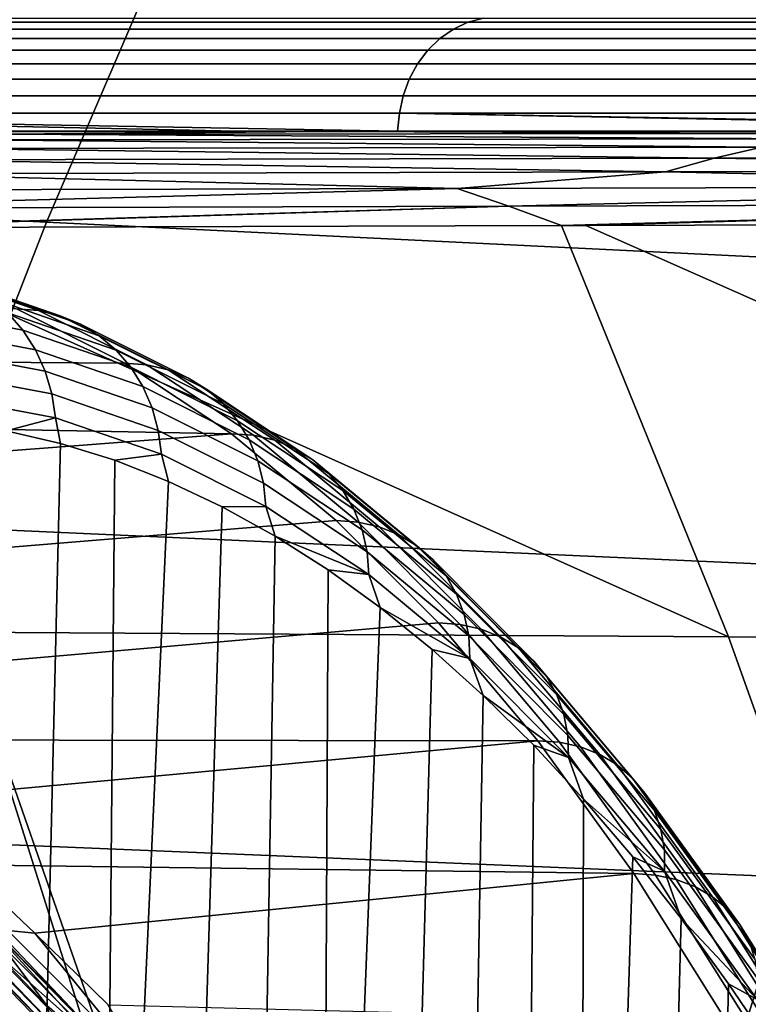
# Model space of a CAD drawing. Header units: metres. Extents: x -240 to 45, y -77 to 27.
# Tile 386 of 656: x -190.15 to -188.88, y 6.13 to 7.84. Entities that reach past the tile are written whole.
import ezdxf

# ---------------------------------------------------------------- set-up
doc = ezdxf.new("R2010")
doc.units = ezdxf.units.M
doc.layers.add('solid_102011X2', color=7, linetype='CONTINUOUS')

msp = doc.modelspace()

# ---------------------------------------------------------------- linework, layer by layer
at = {"layer": 'solid_102011X2'}
for points in [[(-189.885681, 8.010455, 333.788422), (-191.549576, 8.099476, 332.237976), (-191.776947, 7.574524, 332.44751), (-190.107819, 7.49123, 333.998016)], [(-188.201996, 7.922364, 335.324036), (-189.885681, 8.010455, 333.788422), (-190.107819, 7.49123, 333.998016), (-188.418869, 7.408805, 335.533752)], [(-189.372787, 7.840211, 290.093536), (-189.39827, 7.828201, 290.107391), (-191.15802, 7.828201, 286.805359), (-191.132324, 7.840211, 286.791901)], [(-189.345963, 7.847538, 290.078979), (-189.372787, 7.840211, 290.093536), (-191.132324, 7.840211, 286.791901), (-191.10527, 7.847538, 286.777771)], [(-187.56221, 7.840211, 293.367462), (-187.587479, 7.828202, 293.381683), (-189.39827, 7.828201, 290.107391), (-189.372787, 7.840211, 290.093536)], [(-187.535614, 7.847538, 293.352509), (-187.56221, 7.840211, 293.367462), (-189.372787, 7.840211, 290.093536), (-189.345963, 7.847538, 290.078979)], [(-189.39827, 7.828201, 290.107391), (-189.421783, 7.811803, 290.120148), (-191.181732, 7.811803, 286.817749), (-191.15802, 7.828201, 286.805359)], [(-187.587479, 7.828202, 293.381683), (-187.610794, 7.811804, 293.394806), (-189.421783, 7.811803, 290.120148), (-189.39827, 7.828201, 290.107391)], [(-189.421783, 7.811803, 290.120148), (-189.442749, 7.791421, 290.131531), (-191.202881, 7.791421, 286.828796), (-191.181732, 7.811803, 286.817749)], [(-187.610794, 7.811804, 293.394806), (-187.631592, 7.791422, 293.406525), (-189.442749, 7.791421, 290.131531), (-189.421783, 7.811803, 290.120148)], [(-189.442749, 7.791421, 290.131531), (-189.460663, 7.767557, 290.141266), (-191.220947, 7.767557, 286.838226), (-191.202881, 7.791421, 286.828796)], [(-187.631592, 7.791422, 293.406525), (-187.649353, 7.767558, 293.416534), (-189.460663, 7.767557, 290.141266), (-189.442749, 7.791421, 290.131531)], [(-189.460663, 7.767557, 290.141266), (-189.475067, 7.740798, 290.149078), (-191.235474, 7.740798, 286.845825), (-191.220947, 7.767557, 286.838226)], [(-187.649353, 7.767558, 293.416534), (-187.663635, 7.740798, 293.424561), (-189.475067, 7.740798, 290.149078), (-189.460663, 7.767557, 290.141266)], [(-189.475067, 7.740798, 290.149078), (-189.485626, 7.711803, 290.154816), (-191.246124, 7.711803, 286.85141), (-191.235474, 7.740798, 286.845825)], [(-187.663635, 7.740798, 293.424561), (-187.674103, 7.711803, 293.43045), (-189.485626, 7.711803, 290.154816), (-189.475067, 7.740798, 290.149078)], [(-189.485626, 7.711803, 290.154816), (-189.492065, 7.681287, 290.158325), (-191.252609, 7.681287, 286.854797), (-191.246124, 7.711803, 286.85141)], [(-187.674103, 7.711803, 293.43045), (-187.680496, 7.681287, 293.434052), (-189.492065, 7.681287, 290.158325), (-189.485626, 7.711803, 290.154816)], [(-189.77652, 7.65, 289.638214), (-191.255569, 7.65, 286.854309), (-191.252609, 7.681287, 286.854797)], [(-189.495651, 7.65, 290.156921), (-189.77652, 7.65, 289.638214), (-191.252609, 7.681287, 286.854797)], [(-189.492065, 7.681287, 290.158325), (-189.495651, 7.65, 290.156921), (-191.252609, 7.681287, 286.854797)], [(-187.848007, 7.65, 293.141052), (-189.495651, 7.65, 290.156921), (-189.492065, 7.681287, 290.158325)], [(-187.684052, 7.65, 293.43277), (-187.848007, 7.65, 293.141052), (-189.492065, 7.681287, 290.158325)], [(-187.680496, 7.681287, 293.434052), (-187.684052, 7.65, 293.43277), (-189.492065, 7.681287, 290.158325)], [(-190.927261, 7.649447, 285.255402), (-191.325073, 7.65, 284.426819), (-191.255569, 7.65, 286.854309), (-189.873154, 7.65, 287.547089)], [(-189.873154, 7.65, 287.547089), (-191.255569, 7.65, 286.854309), (-189.77652, 7.65, 289.638214)], [(-190.927261, 7.649447, 285.255402), (-189.873154, 7.65, 287.547089), (-189.62085, 7.649696, 288.041199)], [(-190.927261, 7.649447, 285.255402), (-189.62085, 7.649696, 288.041199), (-190.181229, 7.644901, 286.770447)], [(-189.62085, 7.649696, 288.041199), (-188.695984, 7.645813, 289.844269), (-190.181229, 7.644901, 286.770447)], [(-188.779053, 7.636499, 289.589539), (-190.181229, 7.644901, 286.770447), (-188.695984, 7.645813, 289.844269)], [(-189.873154, 7.65, 287.547089), (-189.77652, 7.65, 289.638214), (-189.495651, 7.65, 290.156921)], [(-189.62085, 7.649696, 288.041199), (-189.873154, 7.65, 287.547089), (-189.495651, 7.65, 290.156921), (-188.379684, 7.65, 290.586151)], [(-189.62085, 7.649696, 288.041199), (-188.379684, 7.65, 290.586151), (-188.260971, 7.64987, 290.801422)], [(-189.62085, 7.649696, 288.041199), (-188.260971, 7.64987, 290.801422), (-188.695984, 7.645813, 289.844269)], [(-188.379684, 7.65, 290.586151), (-189.495651, 7.65, 290.156921), (-187.848007, 7.65, 293.141052)], [(-188.860489, 7.622061, 289.340759), (-190.298386, 7.619878, 286.342865), (-190.24025, 7.63493, 286.554077)], [(-188.779053, 7.636499, 289.589539), (-190.24025, 7.63493, 286.554077), (-190.181229, 7.644901, 286.770447)], [(-188.860489, 7.622061, 289.340759), (-190.24025, 7.63493, 286.554077), (-188.779053, 7.636499, 289.589539)], [(-188.943527, 7.602755, 289.092896), (-190.358322, 7.600012, 286.132599), (-190.298386, 7.619878, 286.342865)], [(-188.943527, 7.602755, 289.092896), (-190.298386, 7.619878, 286.342865), (-188.860489, 7.622061, 289.340759)], [(-187.467712, 7.605372, 292.023285), (-188.943527, 7.602755, 289.092896), (-188.860489, 7.622061, 289.340759)], [(-189.028656, 7.578927, 288.846344), (-190.420609, 7.575687, 285.923676), (-190.358322, 7.600012, 286.132599)], [(-189.028656, 7.578927, 288.846344), (-190.358322, 7.600012, 286.132599), (-188.943527, 7.602755, 289.092896)], [(-187.577377, 7.582044, 291.740051), (-189.028656, 7.578927, 288.846344), (-188.943527, 7.602755, 289.092896)], [(-187.577377, 7.582044, 291.740051), (-188.943527, 7.602755, 289.092896), (-187.467712, 7.605372, 292.023285)], [(-189.391388, 7.550286, 288.033783), (-190.420609, 7.575687, 285.923676), (-189.028656, 7.578927, 288.846344)], [(-187.875824, 7.554104, 291.093292), (-189.391388, 7.550286, 288.033783), (-189.028656, 7.578927, 288.846344)], [(-187.875824, 7.554104, 291.093292), (-189.028656, 7.578927, 288.846344), (-187.577377, 7.582044, 291.740051)], [(-190.107819, 7.49123, 333.998016), (-191.776947, 7.574524, 332.44751), (-191.988937, 7.037848, 332.642853), (-190.314911, 6.960416, 334.19342)], [(-189.391388, 7.550286, 288.033783), (-190.841171, 7.546348, 284.942566), (-190.420609, 7.575687, 285.923676)], [(-190.68364, 7.515069, 285.229218), (-190.841171, 7.546348, 284.942566), (-189.391388, 7.550286, 288.033783)], [(-189.301666, 7.519208, 288.163239), (-190.68364, 7.515069, 285.229218), (-189.391388, 7.550286, 288.033783)], [(-189.301666, 7.519208, 288.163239), (-189.391388, 7.550286, 288.033783), (-187.875824, 7.554104, 291.093292)], [(-187.860321, 7.523239, 291.068512), (-189.301666, 7.519208, 288.163239), (-187.875824, 7.554104, 291.093292)], [(-190.537003, 7.481169, 285.50119), (-190.68364, 7.515069, 285.229218), (-189.301666, 7.519208, 288.163239)], [(-190.509705, 7.481263, 285.560333), (-190.537003, 7.481169, 285.50119), (-189.301666, 7.519208, 288.163239)], [(-189.209747, 7.485422, 288.306976), (-190.509705, 7.481263, 285.560333), (-189.301666, 7.519208, 288.163239)], [(-189.209747, 7.485422, 288.306976), (-189.301666, 7.519208, 288.163239), (-187.860321, 7.523239, 291.068512)], [(-189.167465, 7.485549, 288.394073), (-189.209747, 7.485422, 288.306976), (-187.860321, 7.523239, 291.068512)], [(-187.837051, 7.489736, 291.068909), (-189.167465, 7.485549, 288.394073), (-187.860321, 7.523239, 291.068512)], [(-188.418869, 7.408805, 335.533752), (-190.107819, 7.49123, 333.998016), (-190.314911, 6.960416, 334.19342), (-188.621048, 6.883795, 335.729248)], [(-190.258987, 6.776157, 285.3302), (-190.537003, 7.481169, 285.50119), (-190.509705, 7.481263, 285.560333), (-188.918839, 6.767719, 288.120972)], [(-188.918839, 6.767719, 288.120972), (-190.509705, 7.481263, 285.560333), (-189.209747, 7.485422, 288.306976)], [(-188.918839, 6.767719, 288.120972), (-189.209747, 7.485422, 288.306976), (-189.167465, 7.485549, 288.394073), (-187.532318, 6.760979, 290.871002)], [(-187.532318, 6.760979, 290.871002), (-189.167465, 7.485549, 288.394073), (-187.837051, 7.489736, 291.068909)], [(-190.121506, 7.33707, 281.338226), (-190.312332, 7.402657, 280.915985), (-190.350754, 7.405638, 280.933716), (-190.159866, 7.340025, 281.35614)], [(-190.312332, 7.402657, 280.915985), (-190.121506, 7.33707, 281.338226), (-190.083984, 7.328146, 281.31958), (-190.274567, 7.393653, 280.897827)], [(-190.274567, 7.393653, 280.897827), (-190.083984, 7.328146, 281.31958), (-190.048447, 7.313436, 281.30072), (-190.238647, 7.378811, 280.879822)], [(-190.238647, 7.378811, 280.879822), (-190.048447, 7.313436, 281.30072), (-190.015594, 7.293239, 281.282013), (-190.205276, 7.358433, 280.862274)], [(-190.365479, 7.368945, 280.424438), (-190.175156, 7.332935, 280.845612), (-190.14888, 7.302836, 280.830109), (-190.338425, 7.338699, 280.410675)], [(-190.205276, 7.358433, 280.862274), (-190.015594, 7.293239, 281.282013), (-189.98613, 7.267966, 281.263885), (-190.175156, 7.332935, 280.845612)], [(-191.621948, 7.298386, 282.25824), (-191.523956, 7.2565, 282.424194), (-189.971039, 7.245426, 281.773956), (-190.159866, 7.340025, 281.35614)], [(-190.338425, 7.338699, 280.410675), (-190.14888, 7.302836, 280.830109), (-190.126999, 7.268752, 280.816132), (-190.315659, 7.304447, 280.398651)], [(-189.93277, 7.242509, 281.75589), (-190.121506, 7.33707, 281.338226), (-190.159866, 7.340025, 281.35614), (-189.971039, 7.245426, 281.773956)], [(-190.121506, 7.33707, 281.338226), (-189.93277, 7.242509, 281.75589), (-189.895477, 7.2337, 281.736725), (-190.083984, 7.328146, 281.31958)], [(-190.175156, 7.332935, 280.845612), (-189.98613, 7.267966, 281.263885), (-189.960648, 7.238134, 281.246674), (-190.14888, 7.302836, 280.830109)], [(-190.083984, 7.328146, 281.31958), (-189.895477, 7.2337, 281.736725), (-189.860306, 7.21918, 281.717041), (-190.048447, 7.313436, 281.30072)], [(-190.315659, 7.304447, 280.398651), (-190.126999, 7.268752, 280.816132), (-190.10997, 7.231376, 280.803925), (-190.297653, 7.266888, 280.388611)], [(-190.14888, 7.302836, 280.830109), (-189.960648, 7.238134, 281.246674), (-189.939651, 7.204352, 281.230743), (-190.126999, 7.268752, 280.816132)], [(-190.048447, 7.313436, 281.30072), (-189.860306, 7.21918, 281.717041), (-189.827988, 7.199242, 281.697174), (-190.015594, 7.293239, 281.282013)], [(-190.015594, 7.293239, 281.282013), (-189.827988, 7.199242, 281.697174), (-189.799164, 7.174295, 281.677612), (-189.98613, 7.267966, 281.263885)], [(-190.126999, 7.268752, 280.816132), (-189.939651, 7.204352, 281.230743), (-189.923569, 7.167307, 281.216431), (-190.10997, 7.231376, 280.803925)], [(-189.98613, 7.267966, 281.263885), (-189.799164, 7.174295, 281.677612), (-189.774445, 7.144848, 281.658691), (-189.960648, 7.238134, 281.246674)], [(-191.523956, 7.2565, 282.424194), (-191.315247, 7.151364, 282.770203), (-189.785049, 7.122214, 282.185547), (-189.971039, 7.245426, 281.773956)], [(-190.297653, 7.266888, 280.388611), (-190.10997, 7.231376, 280.803925), (-190.098114, 7.191473, 280.793793), (-190.284775, 7.226788, 280.380737)], [(-189.746841, 7.119347, 282.167328), (-189.93277, 7.242509, 281.75589), (-189.971039, 7.245426, 281.773956), (-189.785049, 7.122214, 282.185547)], [(-189.960648, 7.238134, 281.246674), (-189.774445, 7.144848, 281.658691), (-189.754318, 7.111501, 281.640839), (-189.939651, 7.204352, 281.230743)], [(-189.93277, 7.242509, 281.75589), (-189.746841, 7.119347, 282.167328), (-189.709778, 7.110688, 282.147644), (-189.895477, 7.2337, 281.736725)], [(-189.895477, 7.2337, 281.736725), (-189.709778, 7.110688, 282.147644), (-189.674988, 7.096414, 282.127136), (-189.860306, 7.21918, 281.717041)], [(-190.284775, 7.226788, 280.380737), (-190.098114, 7.191473, 280.793793), (-190.09169, 7.149854, 280.785858), (-190.277267, 7.184965, 280.375214)], [(-190.10997, 7.231376, 280.803925), (-189.923569, 7.167307, 281.216431), (-189.91275, 7.127757, 281.203979), (-190.098114, 7.191473, 280.793793)], [(-189.860306, 7.21918, 281.717041), (-189.674988, 7.096414, 282.127136), (-189.643173, 7.076816, 282.10614), (-189.827988, 7.199242, 281.697174)], [(-189.939651, 7.204352, 281.230743), (-189.754318, 7.111501, 281.640839), (-189.739197, 7.074934, 281.62442), (-189.923569, 7.167307, 281.216431)], [(-189.827988, 7.199242, 281.697174), (-189.643173, 7.076816, 282.10614), (-189.615005, 7.052293, 282.085175), (-189.799164, 7.174295, 281.677612)], [(-190.277267, 7.184965, 280.375214), (-190.09169, 7.149854, 280.785858), (-190.177826, 7.127411, 280.587891), (-190.272751, 7.142038, 280.377777)], [(-190.098114, 7.191473, 280.793793), (-189.91275, 7.127757, 281.203979), (-189.907394, 7.086507, 281.193695), (-190.09169, 7.149854, 280.785858)], [(-189.923569, 7.167307, 281.216431), (-189.739197, 7.074934, 281.62442), (-189.729385, 7.035894, 281.609741), (-189.91275, 7.127757, 281.203979)], [(-189.799164, 7.174295, 281.677612), (-189.615005, 7.052293, 282.085175), (-189.591034, 7.023347, 282.064575), (-189.774445, 7.144848, 281.658691)], [(-191.315247, 7.151364, 282.770203), (-191.095337, 7.021824, 283.110992), (-189.785049, 7.122214, 282.185547)], [(-190.09169, 7.149854, 280.785858), (-190.083145, 7.105354, 280.797363), (-190.177826, 7.127411, 280.587891)], [(-190.09169, 7.149854, 280.785858), (-189.907394, 7.086507, 281.193695), (-189.9888, 7.075874, 281.006165), (-190.083145, 7.105354, 280.797363)], [(-189.774445, 7.144848, 281.658691), (-189.591034, 7.023347, 282.064575), (-189.571762, 6.990567, 282.04483), (-189.754318, 7.111501, 281.640839)], [(-190.865128, 6.867339, 283.444794), (-189.6026, 6.970876, 282.589264), (-189.785049, 7.122214, 282.185547), (-191.095337, 7.021824, 283.110992)], [(-190.278152, 4.560988, 280.365845), (-190.177826, 7.127411, 280.587891), (-190.083145, 7.105354, 280.797363), (-190.144775, 4.526332, 280.66098)], [(-189.91275, 7.127757, 281.203979), (-189.729385, 7.035894, 281.609741), (-189.725098, 6.995176, 281.597107), (-189.907394, 7.086507, 281.193695)], [(-189.564484, 6.96807, 282.570892), (-189.746841, 7.119347, 282.167328), (-189.785049, 7.122214, 282.185547), (-189.6026, 6.970876, 282.589264)], [(-189.746841, 7.119347, 282.167328), (-189.564484, 6.96807, 282.570892), (-189.527634, 6.959595, 282.55072), (-189.709778, 7.110688, 282.147644)], [(-190.144775, 4.526332, 280.66098), (-190.083145, 7.105354, 280.797363), (-189.9888, 7.075874, 281.006165), (-190.012451, 4.468543, 280.953827)], [(-189.754318, 7.111501, 281.640839), (-189.571762, 6.990567, 282.04483), (-189.557571, 6.954622, 282.026337), (-189.739197, 7.074934, 281.62442)], [(-189.709778, 7.110688, 282.147644), (-189.527634, 6.959595, 282.55072), (-189.49321, 6.945624, 282.529388), (-189.674988, 7.096414, 282.127136)], [(-189.674988, 7.096414, 282.127136), (-189.49321, 6.945624, 282.529388), (-189.461899, 6.926442, 282.507294), (-189.643173, 7.076816, 282.10614)], [(-189.907394, 7.086507, 281.193695), (-189.894928, 7.039027, 281.213867), (-189.9888, 7.075874, 281.006165)], [(-189.907394, 7.086507, 281.193695), (-189.725098, 6.995176, 281.597107), (-189.801559, 6.994819, 281.420502), (-189.894928, 7.039027, 281.213867)], [(-190.012451, 4.468543, 280.953827), (-189.9888, 7.075874, 281.006165), (-189.894928, 7.039027, 281.213867)], [(-189.739197, 7.074934, 281.62442), (-189.557571, 6.954622, 282.026337), (-189.548767, 6.916245, 282.00943), (-189.729385, 7.035894, 281.609741)], [(-189.643173, 7.076816, 282.10614), (-189.461899, 6.926442, 282.507294), (-189.434341, 6.902441, 282.484924), (-189.615005, 7.052293, 282.085175)], [(-189.615005, 7.052293, 282.085175), (-189.434341, 6.902441, 282.484924), (-189.411118, 6.87411, 282.462708), (-189.591034, 7.023347, 282.064575)], [(-190.012451, 4.468543, 280.953827), (-189.894928, 7.039027, 281.213867), (-189.801559, 6.994819, 281.420502), (-189.88205, 4.387901, 281.242371)], [(-189.729385, 7.035894, 281.609741), (-189.548767, 6.916245, 282.00943), (-189.545532, 6.87622, 281.994476), (-189.725098, 6.995176, 281.597107)], [(-189.591034, 7.023347, 282.064575), (-189.411118, 6.87411, 282.462708), (-189.392685, 6.842026, 282.441101), (-189.571762, 6.990567, 282.04483)], [(-189.88205, 4.387901, 281.242371), (-189.801559, 6.994819, 281.420502), (-189.708878, 6.943332, 281.62561), (-189.75444, 4.28492, 281.52478)], [(-189.725098, 6.995176, 281.597107), (-189.708878, 6.943332, 281.62561), (-189.801559, 6.994819, 281.420502)], [(-189.725098, 6.995176, 281.597107), (-189.545532, 6.87622, 281.994476), (-189.708878, 6.943332, 281.62561)], [(-189.571762, 6.990567, 282.04483), (-189.392685, 6.842026, 282.441101), (-189.379425, 6.806845, 282.420563), (-189.557571, 6.954622, 282.026337)], [(-190.626038, 6.687484, 283.770233), (-189.424438, 6.792009, 282.983551), (-189.6026, 6.970876, 282.589264), (-190.865128, 6.867339, 283.444794)], [(-188.621048, 6.883795, 335.729248), (-190.314911, 6.960416, 334.19342), (-190.506622, 6.418827, 334.374298), (-188.808228, 6.348137, 335.910248)], [(-189.386383, 6.789275, 282.964996), (-189.564484, 6.96807, 282.570892), (-189.6026, 6.970876, 282.589264), (-189.424438, 6.792009, 282.983551)], [(-189.564484, 6.96807, 282.570892), (-189.386383, 6.789275, 282.964996), (-189.349747, 6.781017, 282.944366), (-189.527634, 6.959595, 282.55072)], [(-189.527634, 6.959595, 282.55072), (-189.349747, 6.781017, 282.944366), (-189.315674, 6.767405, 282.922241), (-189.49321, 6.945624, 282.529388)], [(-189.75444, 4.28492, 281.52478), (-189.708878, 6.943332, 281.62561), (-189.616867, 6.884577, 281.829193), (-189.630234, 4.160147, 281.799622)], [(-189.545532, 6.87622, 281.994476), (-189.616867, 6.884577, 281.829193), (-189.708878, 6.943332, 281.62561)], [(-189.557571, 6.954622, 282.026337), (-189.379425, 6.806845, 282.420563), (-189.371613, 6.769284, 282.401459), (-189.548767, 6.916245, 282.00943)], [(-189.49321, 6.945624, 282.529388), (-189.315674, 6.767405, 282.922241), (-189.284866, 6.748716, 282.899048), (-189.461899, 6.926442, 282.507294)], [(-189.461899, 6.926442, 282.507294), (-189.284866, 6.748716, 282.899048), (-189.257935, 6.72533, 282.875336), (-189.434341, 6.902441, 282.484924)], [(-189.548767, 6.916245, 282.00943), (-189.371613, 6.769284, 282.401459), (-189.369385, 6.730109, 282.384247), (-189.545532, 6.87622, 281.994476)], [(-189.434341, 6.902441, 282.484924), (-189.257935, 6.72533, 282.875336), (-189.235428, 6.697726, 282.851501), (-189.411118, 6.87411, 282.462708)], [(-189.630234, 4.160147, 281.799622), (-189.616867, 6.884577, 281.829193), (-189.525726, 6.818653, 282.030884)], [(-189.545532, 6.87622, 281.994476), (-189.525726, 6.818653, 282.030884), (-189.616867, 6.884577, 281.829193)], [(-189.545532, 6.87622, 281.994476), (-189.369385, 6.730109, 282.384247), (-189.525726, 6.818653, 282.030884)], [(-189.411118, 6.87411, 282.462708), (-189.235428, 6.697726, 282.851501), (-189.217819, 6.666466, 282.828094), (-189.392685, 6.842026, 282.441101)], [(-189.392685, 6.842026, 282.441101), (-189.217819, 6.666466, 282.828094), (-189.205444, 6.632187, 282.805542), (-189.379425, 6.806845, 282.420563)], [(-189.630234, 4.160147, 281.799622), (-189.525726, 6.818653, 282.030884), (-189.435471, 6.745585, 282.230621), (-189.509979, 4.01414, 282.065735)], [(-189.369385, 6.730109, 282.384247), (-189.435471, 6.745585, 282.230621), (-189.525726, 6.818653, 282.030884)], [(-189.379425, 6.806845, 282.420563), (-189.205444, 6.632187, 282.805542), (-189.198593, 6.59559, 282.784332), (-189.371613, 6.769284, 282.401459)], [(-190.626038, 6.687484, 283.770233), (-190.503632, 6.587951, 283.929352), (-189.251251, 6.58632, 283.366791), (-189.424438, 6.792009, 282.983551)], [(-189.213257, 6.583669, 283.348083), (-189.386383, 6.789275, 282.964996), (-189.424438, 6.792009, 282.983551), (-189.251251, 6.58632, 283.366791)], [(-189.386383, 6.789275, 282.964996), (-189.213257, 6.583669, 283.348083), (-189.176849, 6.575661, 283.326996), (-189.349747, 6.781017, 282.944366)], [(-190.008865, 6.059428, 285.175323), (-190.258987, 6.776157, 285.3302), (-188.918839, 6.767719, 288.120972), (-188.657455, 6.036577, 287.952393)], [(-190.258987, 6.776157, 285.3302), (-190.008865, 6.059428, 285.175323), (-190.045059, 6.098894, 285.133972)], [(-190.258987, 6.776157, 285.3302), (-190.045059, 6.098894, 285.133972), (-190.170807, 6.23225, 284.98819)], [(-189.349747, 6.781017, 282.944366), (-189.176849, 6.575661, 283.326996), (-189.143112, 6.562461, 283.304108), (-189.315674, 6.767405, 282.922241)], [(-189.371613, 6.769284, 282.401459), (-189.198593, 6.59559, 282.784332), (-189.197372, 6.55742, 282.764923), (-189.369385, 6.730109, 282.384247)], [(-189.315674, 6.767405, 282.922241), (-189.143112, 6.562461, 283.304108), (-189.112778, 6.544338, 283.279877), (-189.284866, 6.748716, 282.899048)], [(-187.532318, 6.760979, 290.871002), (-187.25882, 6.017542, 290.691956), (-188.657455, 6.036577, 287.952393), (-188.918839, 6.767719, 288.120972)], [(-189.509979, 4.01414, 282.065735), (-189.435471, 6.745585, 282.230621), (-189.346237, 6.665479, 282.42807), (-189.394302, 3.847615, 282.321716)], [(-189.369385, 6.730109, 282.384247), (-189.346237, 6.665479, 282.42807), (-189.435471, 6.745585, 282.230621)], [(-189.284866, 6.748716, 282.899048), (-189.112778, 6.544338, 283.279877), (-189.086441, 6.521661, 283.254822), (-189.257935, 6.72533, 282.875336)], [(-189.369385, 6.730109, 282.384247), (-189.197372, 6.55742, 282.764923), (-189.346237, 6.665479, 282.42807)], [(-189.257935, 6.72533, 282.875336), (-189.086441, 6.521661, 283.254822), (-189.064636, 6.494892, 283.229431), (-189.235428, 6.697726, 282.851501)], [(-189.235428, 6.697726, 282.851501), (-189.064636, 6.494892, 283.229431), (-189.047821, 6.464579, 283.204254), (-189.217819, 6.666466, 282.828094)], [(-189.217819, 6.666466, 282.828094), (-189.047821, 6.464579, 283.204254), (-189.036331, 6.431338, 283.179779), (-189.205444, 6.632187, 282.805542)], [(-189.394302, 3.847615, 282.321716), (-189.346237, 6.665479, 282.42807), (-189.258087, 6.578393, 282.623138), (-189.283798, 3.661471, 282.566254)], [(-189.197372, 6.55742, 282.764923), (-189.258087, 6.578393, 282.623138), (-189.346237, 6.665479, 282.42807)], [(-189.205444, 6.632187, 282.805542), (-189.036331, 6.431338, 283.179779), (-189.030411, 6.39585, 283.156494), (-189.198593, 6.59559, 282.784332)], [(-190.503632, 6.587951, 283.929352), (-190.379654, 6.481993, 284.085846), (-189.251251, 6.58632, 283.366791)], [(-190.379654, 6.481993, 284.085846), (-190.254227, 6.369593, 284.239502), (-189.08371, 6.354621, 283.737518), (-189.251251, 6.58632, 283.366791)], [(-189.045807, 6.352063, 283.718658), (-189.213257, 6.583669, 283.348083), (-189.251251, 6.58632, 283.366791), (-189.08371, 6.354621, 283.737518)], [(-189.213257, 6.583669, 283.348083), (-189.045807, 6.352063, 283.718658), (-189.009583, 6.344337, 283.697113), (-189.176849, 6.575661, 283.326996)], [(-189.198593, 6.59559, 282.784332), (-189.030411, 6.39585, 283.156494), (-189.030167, 6.358836, 283.134918), (-189.197372, 6.55742, 282.764923)], [(-189.283798, 3.661471, 282.566254), (-189.258087, 6.578393, 282.623138), (-189.171158, 6.484435, 282.815521), (-189.179077, 3.456674, 282.798004)], [(-189.197372, 6.55742, 282.764923), (-189.171158, 6.484435, 282.815521), (-189.258087, 6.578393, 282.623138)], [(-189.176849, 6.575661, 283.326996), (-189.009583, 6.344337, 283.697113), (-188.976196, 6.331602, 283.673462), (-189.143112, 6.562461, 283.304108)], [(-189.197372, 6.55742, 282.764923), (-189.030167, 6.358836, 283.134918), (-189.171158, 6.484435, 282.815521)], [(-189.143112, 6.562461, 283.304108), (-188.976196, 6.331602, 283.673462), (-188.94632, 6.314116, 283.648224), (-189.112778, 6.544338, 283.279877)], [(-189.112778, 6.544338, 283.279877), (-188.94632, 6.314116, 283.648224), (-188.920547, 6.292236, 283.621887), (-189.086441, 6.521661, 283.254822)], [(-189.086441, 6.521661, 283.254822), (-188.920547, 6.292236, 283.621887), (-188.899429, 6.26641, 283.595001), (-189.064636, 6.494892, 283.229431)], [(-189.064636, 6.494892, 283.229431), (-188.899429, 6.26641, 283.595001), (-188.883392, 6.237163, 283.568115), (-189.047821, 6.464579, 283.204254)], [(-189.179077, 3.456674, 282.798004), (-189.171158, 6.484435, 282.815521), (-189.085526, 6.383718, 283.005005)], [(-189.030167, 6.358836, 283.134918), (-189.085526, 6.383718, 283.005005), (-189.171158, 6.484435, 282.815521)], [(-189.047821, 6.464579, 283.204254), (-188.883392, 6.237163, 283.568115), (-188.872757, 6.205092, 283.541779), (-189.036331, 6.431338, 283.179779)], [(-189.036331, 6.431338, 283.179779), (-188.872757, 6.205092, 283.541779), (-188.867722, 6.170852, 283.51651), (-189.030411, 6.39585, 283.156494)], [(-188.808228, 6.348137, 335.910248), (-190.506622, 6.418827, 334.374298), (-190.682693, 5.867306, 334.540405), (-188.980118, 5.802663, 336.076447)], [(-189.030411, 6.39585, 283.156494), (-188.867722, 6.170852, 283.51651), (-188.868423, 6.13514, 283.492828), (-189.030167, 6.358836, 283.134918)], [(-190.106842, 6.12422, 285.012146), (-190.355453, 6.383083, 284.724915), (-190.223892, 6.279728, 284.91864)], [(-190.097763, 6.092664, 284.974579), (-190.345444, 6.349673, 284.68927), (-190.355453, 6.383083, 284.724915), (-190.106842, 6.12422, 285.012146)], [(-189.179077, 3.456674, 282.798004), (-189.085526, 6.383718, 283.005005), (-189.001282, 6.276327, 283.191437), (-189.080627, 3.234248, 283.015839)], [(-189.030167, 6.358836, 283.134918), (-189.001282, 6.276327, 283.191437), (-189.085526, 6.383718, 283.005005)], [(-190.254227, 6.369593, 284.239502), (-190.127731, 6.25076, 284.390198), (-189.08371, 6.354621, 283.737518)], [(-190.175354, 6.255455, 284.409943), (-190.127731, 6.25076, 284.390198), (-190.254227, 6.369593, 284.239502)], [(-189.030167, 6.358836, 283.134918), (-188.868423, 6.13514, 283.492828), (-189.001282, 6.276327, 283.191437)], [(-190.083633, 6.064557, 284.935883), (-190.330444, 6.319732, 284.652283), (-190.345444, 6.349673, 284.68927), (-190.097763, 6.092664, 284.974579)], [(-190.127731, 6.25076, 284.390198), (-190.00032, 6.125524, 284.537689), (-188.922516, 6.097827, 284.094238), (-189.08371, 6.354621, 283.737518)], [(-188.884659, 6.095373, 284.075256), (-189.045807, 6.352063, 283.718658), (-189.08371, 6.354621, 283.737518), (-188.922516, 6.097827, 284.094238)], [(-189.045807, 6.352063, 283.718658), (-188.884659, 6.095373, 284.075256), (-188.848648, 6.087959, 284.053253), (-189.009583, 6.344337, 283.697113)], [(-189.009583, 6.344337, 283.697113), (-188.848648, 6.087959, 284.053253), (-188.815582, 6.075738, 284.0289), (-188.976196, 6.331602, 283.673462)], [(-187.090302, 6.278129, 337.428955), (-188.808228, 6.348137, 335.910248), (-188.980118, 5.802663, 336.076447), (-187.258026, 5.738647, 337.595276)], [(-188.976196, 6.331602, 283.673462), (-188.815582, 6.075738, 284.0289), (-188.786133, 6.058959, 284.002686), (-188.94632, 6.314116, 283.648224)], [(-190.064682, 6.040335, 284.896606), (-190.310684, 6.293725, 284.614594), (-190.330444, 6.319732, 284.652283), (-190.083633, 6.064557, 284.935883)], [(-188.94632, 6.314116, 283.648224), (-188.786133, 6.058959, 284.002686), (-188.760925, 6.037964, 283.975128), (-188.920547, 6.292236, 283.621887)], [(-190.041214, 6.020377, 284.857391), (-190.286484, 6.272059, 284.576752), (-190.310684, 6.293725, 284.614594), (-190.064682, 6.040335, 284.896606)], [(-188.920547, 6.292236, 283.621887), (-188.760925, 6.037964, 283.975128), (-188.740463, 6.013181, 283.946777), (-188.899429, 6.26641, 283.595001)], [(-190.013565, 6.004991, 284.818848), (-190.258194, 6.255069, 284.539368), (-190.286484, 6.272059, 284.576752), (-190.041214, 6.020377, 284.857391)], [(-190.228912, 6.272499, 284.423859), (-189.991318, 6.034803, 284.697205), (-189.935562, 6.014887, 284.684784), (-190.175354, 6.255455, 284.409943)], [(-190.226257, 6.243019, 284.502991), (-189.991318, 6.034803, 284.697205), (-190.228912, 6.272499, 284.423859)], [(-190.223892, 6.279728, 284.91864), (-190.045059, 6.098894, 285.133972), (-190.008865, 6.059428, 285.175323)], [(-189.98378, 6.017251, 285.189545), (-190.223892, 6.279728, 284.91864), (-190.008865, 6.059428, 285.175323)], [(-190.223892, 6.279728, 284.91864), (-190.170807, 6.23225, 284.98819), (-190.045059, 6.098894, 285.133972)], [(-190.106842, 6.12422, 285.012146), (-190.223892, 6.279728, 284.91864), (-189.98378, 6.017251, 285.189545)], [(-189.080627, 3.234248, 283.015839), (-189.001282, 6.276327, 283.191437), (-188.918533, 6.162443, 283.374542), (-188.988968, 2.995319, 283.218689)], [(-188.868423, 6.13514, 283.492828), (-188.918533, 6.162443, 283.374542), (-189.001282, 6.276327, 283.191437)], [(-190.258194, 6.255069, 284.539368), (-190.013565, 6.004991, 284.818848), (-189.982193, 5.994418, 284.781525), (-190.226257, 6.243019, 284.502991)], [(-190.175354, 6.255455, 284.409943), (-189.935562, 6.014887, 284.684784), (-190.127731, 6.25076, 284.390198)], [(-188.899429, 6.26641, 283.595001), (-188.740463, 6.013181, 283.946777), (-188.725174, 5.985116, 283.918243), (-188.883392, 6.237163, 283.568115)], [(-190.226257, 6.243019, 284.502991), (-189.982193, 5.994418, 284.781525), (-189.991318, 6.034803, 284.697205)], [(-189.935562, 6.014887, 284.684784), (-190.00032, 6.125524, 284.537689), (-190.127731, 6.25076, 284.390198)], [(-188.988968, 2.995319, 283.218689), (-188.918533, 6.162443, 283.374542), (-188.837357, 6.042124, 283.554169), (-188.904572, 2.741112, 283.405457)], [(-188.868423, 6.13514, 283.492828), (-188.837357, 6.042124, 283.554169), (-188.918533, 6.162443, 283.374542)]]:
    msp.add_3dface(points, dxfattribs=at)

doc.saveas('drawing.dxf')
